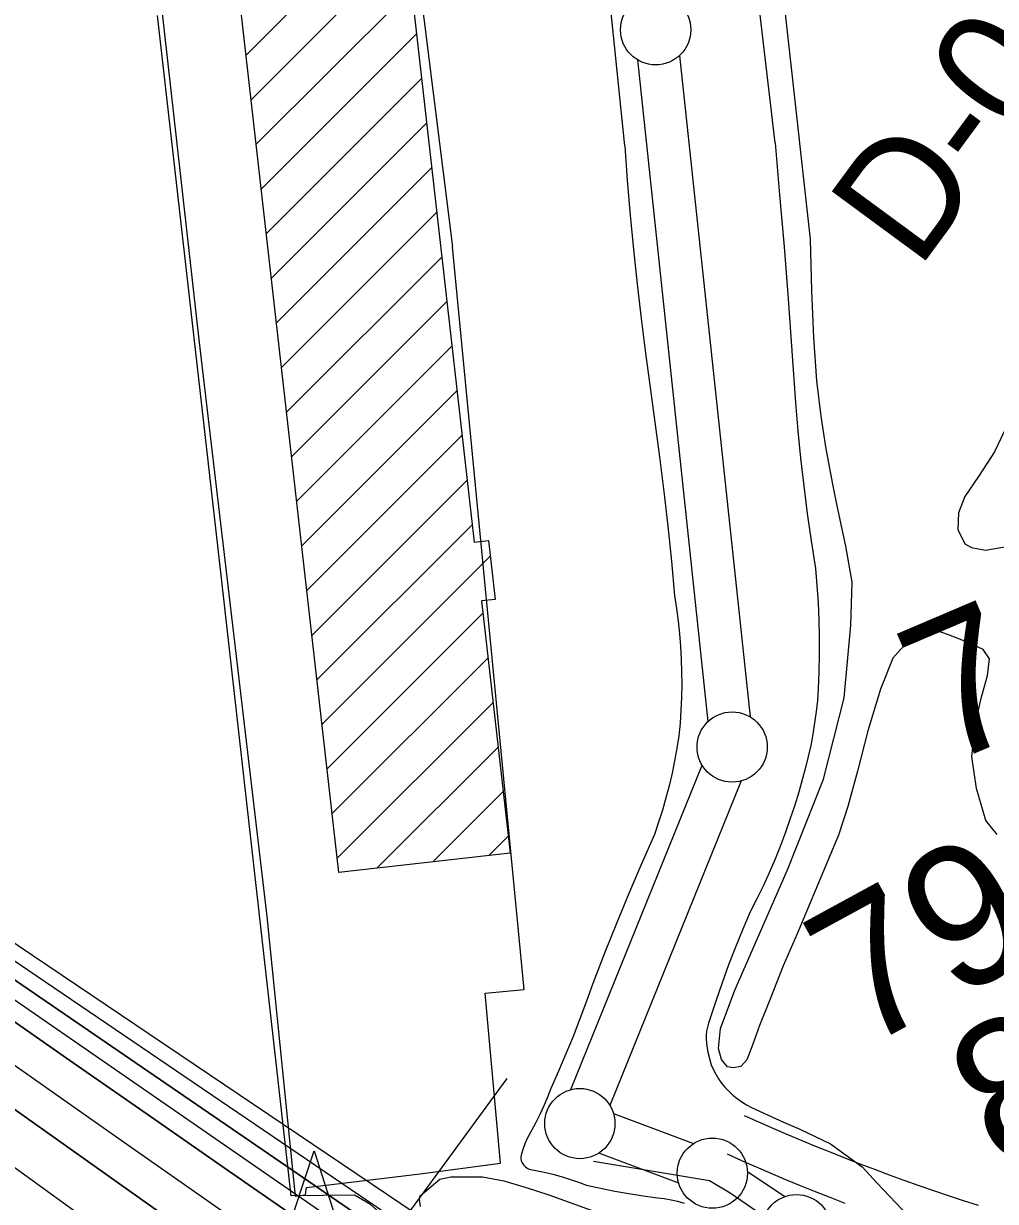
# Model space of a CAD drawing. Extents: x 3677843 to 3715951, y 511991 to 537744.
# Drawn here: x 3704089 to 3704781, y 526319 to 527158 of the extents above; entities that cross this region are included whole.
import ezdxf

# ---------------------------------------------------------------- set-up
doc = ezdxf.new("R2010")
doc.units = 0
for name, color, linetype in [('V-BLDG-OTLN', 7, 'Continuous'), ('V-CHAN-DOCK', 7, 'Continuous'), ('V-CHAN-NAID', 7, 'Continuous'), ('V-FLOD-BASE', 7, 'Continuous'), ('V-LEVE-TOET', 7, 'Continuous'), ('V-RIVR-EDGE', 7, 'Continuous'), ('V-RIVR-RANG', 7, 'Continuous'), ('V-RIVR-RANG-IDEN', 7, 'Continuous'), ('V-ROAD-CNTR', 7, 'Continuous'), ('V-SITE-VEGE', 7, 'Continuous'), ('V-SURV-IDEN', 7, 'Continuous'), ('V-SURV-LINE', 7, 'Continuous'), ('V-TOPO-DPTH', 7, 'Continuous'), ('V-TOPO-MAJR', 7, 'Continuous'), ('V-TOPO-MINR', 7, 'Continuous'), ('V-TOPO-WATR', 7, 'Continuous')]:
    doc.layers.add(name, color=color, linetype=linetype)

msp = doc.modelspace()

# ---------------------------------------------------------------- linework, layer by layer
at = {"layer": 'V-BLDG-OTLN'}
for p, q in [((3704247.74, 527135.35), (3704358.01, 527245.62)), ((3704251.34, 527103.6), (3704361.61, 527213.87)), ((3704254.94, 527071.85), (3704365.22, 527182.12)), ((3704258.55, 527040.09), (3704368.82, 527150.37)), ((3704262.15, 527008.34), (3704372.42, 527118.61)), ((3704265.75, 526976.59), (3704376.02, 527086.86)), ((3704269.35, 526944.84), (3704379.63, 527055.11)), ((3704272.96, 526913.08), (3704383.23, 527023.35)), ((3704276.56, 526881.33), (3704386.83, 526991.6)), ((3704280.16, 526849.58), (3704390.43, 526959.85)), ((3704283.76, 526817.82), (3704394.04, 526928.1)), ((3704287.37, 526786.07), (3704397.64, 526896.34)), ((3704290.97, 526754.32), (3704401.24, 526864.59)), ((3704294.57, 526722.56), (3704404.84, 526832.84)), ((3704298.17, 526690.81), (3704408.45, 526801.08)), ((3704301.78, 526659.06), (3704421.33, 526778.62)), ((3704305.38, 526627.31), (3704416.21, 526738.13)), ((3704308.98, 526595.55), (3704419.81, 526706.38)), ((3704312.58, 526563.8), (3704423.41, 526674.63)), ((3704340.72, 526556.58), (3704427.01, 526642.87)), ((3704380.6, 526561.11), (3704430.61, 526611.12)), ((3704420.48, 526565.63), (3704434.22, 526579.37))]:
    msp.add_line(p, q, dxfattribs=at)
msp.add_lwpolyline([(3704200.63, 527550.62), (3704321.85, 527564.37), (3704409.86, 526788.58), (3704420.07, 526789.74), (3704424.81, 526747.97), (3704415.21, 526746.88), (3704435.58, 526567.34), (3704313.75, 526553.52)], close=True, dxfattribs=at)
at = {"layer": 'V-CHAN-DOCK'}
for points in [[(3704097.13, 527988.78), (3704106.31, 527990.3), (3704100.41, 528026.85), (3704134.07, 528032.3), (3704119.89, 528167.74), (3704221.26, 528180.61), (3704249.16, 527950.83), (3704288.24, 527588.74), (3704320.07, 527592.52), (3704394.48, 526998.82)], [(3704097.13, 527988.78), (3704130.39, 527678.04), (3704214.29, 526930.76)], [(3704371.58, 526339.11), (3704428.65, 526346.62), (3704417.69, 526467.73), (3704445.54, 526470.22), (3704394.48, 526998.82)], [(3704214.29, 526930.76), (3704233.95, 526763.84), (3704262.36, 526522.27), (3704282.47, 526323.28), (3704289.96, 526324.18), (3704290.54, 526329.43), (3704371.58, 526339.11)]]:
    msp.add_lwpolyline(points, dxfattribs=at)
at = {"layer": 'V-CHAN-NAID'}
msp.add_lwpolyline([(3704284.62, 526291.9), (3704275.04, 526291.96), (3704296.16, 526355.45), (3704316.39, 526291.67), (3704306.8, 526291.74), (3704305.22, 526292.32), (3704303.13, 526292.94), (3704301.09, 526293.39), (3704299.05, 526293.7), (3704297.89, 526293.81), (3704296.35, 526293.89), (3704294.63, 526293.89), (3704293.26, 526293.82), (3704291.35, 526293.62), (3704289.99, 526293.4), (3704288.2, 526293.02), (3704286.67, 526292.59), (3704285.64, 526292.26)], close=True, dxfattribs=at)
at = {"layer": 'V-FLOD-BASE'}
msp.add_lwpolyline([(3706067.12, 525358.26), (3705986.01, 525403.01), (3705969.17, 525409.85), (3705891.03, 525433.24), (3705879.79, 525437.09), (3705722.88, 525539.22), (3705694.96, 525556.3), (3705564.33, 525632.89), (3705545.53, 525646.17), (3705426.93, 525747.98), (3705299.75, 525857.84), (3705110.52, 526024.7), (3705029.34, 526092.87), (3704954.42, 526156.62), (3704946.06, 526162.52), (3704850.59, 526200.56), (3704759.25, 526234.24), (3704743.15, 526242.47), (3704625.56, 526302.4), (3704592.11, 526325.29), (3704577.45, 526334.2), (3704494.8, 526347.78)], dxfattribs=at)
at = {"layer": 'V-LEVE-TOET'}
for points in [[(3704623.98, 527072.96), (3704576.22, 527481.72), (3704524.97, 527840.85), (3704484.55, 528203.56)], [(3704517.06, 527070.8), (3704495.31, 527283.57), (3704460.99, 527559.15), (3704431.2, 527849.49), (3704414.38, 528018.67), (3704397.62, 528179.71)], [(3704517.06, 527070.8), (3704518.88, 527046.15), (3704520.95, 527021.52), (3704523.28, 526996.91), (3704525.86, 526972.33), (3704528.69, 526947.78), (3704531.77, 526923.25), (3704535.1, 526898.76), (3704538.59, 526874.11), (3704541.85, 526849.43), (3704544.87, 526824.72), (3704547.66, 526799.98), (3704550.23, 526775.21), (3704552.56, 526750.43), (3704553.94, 526741.45), (3704555.1, 526732.45), (3704556.04, 526723.42), (3704556.77, 526714.36), (3704557.26, 526705.3), (3704557.54, 526696.22), (3704557.6, 526687.14), (3704557.43, 526678.06), (3704557.04, 526668.99), (3704556.43, 526659.93), (3704555.6, 526650.89), (3704554.2, 526641.94), (3704552.57, 526633.04), (3704550.72, 526624.17), (3704548.65, 526615.35), (3704546.36, 526606.59), (3704543.86, 526597.89), (3704541.13, 526589.26), (3704538.19, 526580.69), (3704528.93, 526559.69), (3704519.91, 526538.58), (3704511.13, 526517.37), (3704502.59, 526496.06), (3704494.29, 526474.65), (3704489.85, 526462), (3704485.2, 526449.42), (3704480.34, 526436.91), (3704475.27, 526424.48), (3704469.99, 526412.14), (3704464.51, 526399.89), (3704462.11, 526393.59), (3704459.5, 526387.39), (3704456.67, 526381.27), (3704453.64, 526375.26), (3704447.62, 526364.19), (3704446.01, 526360.36), (3704444.61, 526356.44), (3704443.42, 526352.46), (3704443.15, 526351.11), (3704443.11, 526349.74), (3704443.31, 526348.38), (3704444.11, 526346.86), (3704445.1, 526345.46), (3704446.28, 526344.22), (3704447.61, 526343.16), (3704449.07, 526342.3), (3704454.98, 526341.21), (3704460.88, 526339.94), (3704466.75, 526338.5), (3704472.58, 526336.88), (3704478.38, 526335.09), (3704484.13, 526333.12), (3704489.82, 526330.99), (3704499.85, 526328.82), (3704509.93, 526326.84), (3704520.06, 526325.05), (3704530.23, 526323.47), (3704540.43, 526322.08), (3704545.23, 526321.48), (3704549.99, 526320.65), (3704554.71, 526319.59), (3704559.37, 526318.29)], [(3704623.98, 527072.96), (3704627.29, 527035.95), (3704630.39, 526998.91), (3704633.29, 526961.86), (3704635.99, 526924.8), (3704638.5, 526887.72), (3704640.2, 526868.02), (3704642.18, 526848.34), (3704644.42, 526828.7), (3704646.94, 526809.09), (3704649.72, 526789.51), (3704652.77, 526769.98), (3704653.82, 526757.75), (3704654.62, 526745.5), (3704655.16, 526733.24), (3704655.45, 526720.97), (3704655.48, 526708.7), (3704655.25, 526696.43), (3704654.77, 526684.16), (3704654.12, 526676.09), (3704653.25, 526668.04), (3704652.18, 526660.01), (3704650.89, 526652.01), (3704649.38, 526644.05), (3704647.67, 526636.14), (3704645.75, 526628.27), (3704643.62, 526620.45), (3704640.84, 526610.63), (3704637.84, 526600.88), (3704634.63, 526591.19), (3704631.22, 526581.57), (3704627.59, 526572.03), (3704623.76, 526562.57), (3704619.72, 526553.2), (3704615.48, 526543.92), (3704611.04, 526534.73), (3704606.4, 526525.64), (3704601.01, 526513.11), (3704595.87, 526500.48), (3704590.95, 526487.76), (3704586.28, 526474.94), (3704581.85, 526462.04), (3704577.67, 526449.06), (3704576.63, 526446.32), (3704575.84, 526443.5), (3704575.31, 526440.62), (3704575.04, 526437.7), (3704575.03, 526434.77), (3704575.52, 526430.16), (3704576.29, 526425.59), (3704577.33, 526421.07), (3704578.65, 526416.62), (3704580.15, 526413.21), (3704581.87, 526409.91), (3704583.8, 526406.72), (3704585.94, 526403.67), (3704588.27, 526400.77), (3704591.02, 526397.87), (3704593.94, 526395.16), (3704597.03, 526392.63), (3704600.27, 526390.31), (3704603.66, 526388.2), (3704607.17, 526386.31), (3704618.57, 526380.96), (3704630.06, 526375.8), (3704641.63, 526370.82), (3704663.58, 526360.55)], [(3704663.58, 526360.55), (3704685.97, 526344.16), (3704696.64, 526332.45), (3704714.51, 526313.79), (3704731.34, 526302.35), (3704761.87, 526287.36)]]:
    msp.add_lwpolyline(points, dxfattribs=at)
at = {"layer": 'V-RIVR-EDGE'}
msp.add_lwpolyline([(3704618.04, 526165.9), (3704606.06, 526177.34), (3704578.49, 526197.21), (3704567.12, 526209.85), (3704545.54, 526224.31), (3704528.17, 526238.76), (3704507.78, 526246.62), (3704493.96, 526244.25), (3704476.52, 526232.29), (3704455.47, 526214.33), (3704435.66, 526214.98), (3704417.06, 526218.03), (3704396.67, 526230.08), (3704367.92, 526255.37), (3704364.98, 526278.79), (3704353.03, 526302.23), (3704336.26, 526317.28), (3704324.87, 526323.91), (3704279.84, 526323.42), (3704228.73, 526775.59), (3704184.67, 527163.51)], dxfattribs=at)
at = {"layer": 'V-RIVR-RANG'}
msp.add_line((3704433.12, 526407.04), (3703995.9, 525810.02), dxfattribs=at)
at = {"layer": 'V-ROAD-CNTR'}
for points in [[(3704602.12, 526380.6), (3704612.34, 526376.03), (3704622.54, 526371.56), (3704632.78, 526367.16), (3704643.04, 526362.83), (3704653.34, 526358.58), (3704663.67, 526354.4), (3704674.02, 526350.29), (3704684.41, 526346.26), (3704694.82, 526342.3), (3704705.26, 526338.41), (3704715.73, 526334.6), (3704726.22, 526330.86), (3704736.75, 526327.2), (3704747.29, 526323.62), (3704757.86, 526320.1), (3704768.46, 526316.67)], [(3704589.88, 526353.21), (3704600.2, 526348.6), (3704610.6, 526344.04), (3704621.03, 526339.56), (3704631.49, 526335.15), (3704641.98, 526330.81), (3704652.51, 526326.55), (3704663.06, 526322.36), (3704673.64, 526318.25)]]:
    msp.add_lwpolyline(points, dxfattribs=at)
at = {"layer": 'V-SITE-VEGE'}
for points in [[(3704669.06, 526580.07), (3704639.67, 526509.8), (3704629.82, 526487.19), (3704620.37, 526463.02), (3704613.06, 526444.74), (3704608.3, 526431.45), (3704604.04, 526420.34), (3704599.73, 526415.4), (3704594.2, 526414.45), (3704590.27, 526415.21), (3704586, 526420.39), (3704583.8, 526428.36), (3704585.28, 526442.41), (3704595.48, 526469.85), (3704632.76, 526555.53), (3704658.47, 526619.95), (3704673.22, 526677.85), (3704677.92, 526729.65), (3704678.96, 526760.2), (3704674.37, 526785.84), (3704668.32, 526814.61), (3704664.81, 526831.2), (3704660.21, 526856.62), (3704656.83, 526878.28), (3704653.77, 526903.44), (3704651.52, 526934.3), (3704650.21, 526967.55), (3704649.15, 527004.29), (3704618.14, 527284.79)], [(3704789.57, 526872.95), (3704780.23, 526852.96), (3704768.76, 526835.45), (3704759.14, 526821.19), (3704754.64, 526809.43), (3704754.11, 526797.78), (3704759.11, 526787.53), (3704763.88, 526784.76), (3704773.73, 526782.95), (3704790.08, 526785.82)], [(3704781.93, 526580.56), (3704774.06, 526590.67), (3704767.41, 526613.29), (3704764.06, 526636.04), (3704766.4, 526657.75), (3704770.43, 526676.78), (3704775.07, 526693.82), (3704776.71, 526705.66), (3704772.05, 526712.16), (3704761.41, 526717.29), (3704747.47, 526722.72), (3704737.88, 526726.06), (3704730.64, 526726.69), (3704721.25, 526721.23), (3704707.87, 526706.19), (3704699.13, 526683.98), (3704689.97, 526654.31), (3704682.6, 526625.69), (3704675.77, 526600.57), (3704669.06, 526580.07)], [(3704371.76, 526315.87), (3704371.01, 526320.74), (3704371.52, 526323.37), (3704385.51, 526335.34), (3704393.27, 526336.89), (3704415.97, 526336.95), (3704431.1, 526334.11), (3704446.84, 526329.29), (3704463.01, 526324.22), (3704504.26, 526309.22)]]:
    msp.add_lwpolyline(points, dxfattribs=at)
at = {"layer": 'V-SURV-LINE'}
for points in [[(3704556.1, 527135.1), (3704606.29, 526664.3)], [(3704576.46, 526661.11), (3704526.27, 527131.91)], [(3704478.72, 526399.03), (3704572.09, 526629.94)], [(3704599.9, 526618.68), (3704506.53, 526387.77)], [(3704509.1, 526381.91), (3704565.97, 526360.6)], [(3704555.44, 526332.51), (3704498.57, 526353.82)], [(3704604.35, 526340.86), (3704631.06, 526322.92)]]:
    msp.add_lwpolyline(points, dxfattribs=at)
for centre in [(3704539.07, 527153.37), (3704593.49, 526642.84), (3704485.13, 526374.87), (3704579.41, 526339.54), (3704639.29, 526299.32)]:
    msp.add_circle(centre, 25, dxfattribs=at)
at = {"layer": 'V-TOPO-DPTH'}
for points in [[(3706056.84, 525178.37), (3706018.6, 525203.51), (3705980.44, 525228.76), (3705942.31, 525254.07), (3705879.06, 525296.17), (3705872.6, 525300.48), (3705866.13, 525304.79), (3705859.67, 525309.11), (3705853.21, 525313.44), (3704892.84, 525956.9), (3703959.38, 526586.22), (3703943.34, 526597.11), (3703927.34, 526608.08), (3703911.42, 526619.16), (3703895.56, 526630.3), (3703756.89, 526728.42), (3703671.88, 526788.89), (3703587.08, 526849.65), (3703502.57, 526910.82), (3703418.27, 526972.28), (3702062.42, 527965.97)], [(3703087, 527160.62), (3703250.16, 527043), (3703413.36, 526925.41), (3703576.58, 526807.85), (3703836.96, 526620.36), (3703870.05, 526596.64), (3703903.2, 526573.01), (3703936.46, 526549.52), (3703969.78, 526526.12), (3704012.65, 526496.16), (3704067.47, 526457.88), (3704122.33, 526419.65), (3704177.23, 526381.48), (3704232.16, 526343.35), (3704824.48, 525932.72), (3704841.39, 525920.98), (3704858.28, 525909.21), (3704875.15, 525897.42), (3704892.01, 525885.61), (3705817.08, 525236.02), (3706645.61, 524696.71)], [(3703087, 527160.62), (3703250.16, 527043), (3703413.36, 526925.41), (3703576.58, 526807.85), (3703836.96, 526620.36), (3703870.05, 526596.64), (3703903.2, 526573.01), (3703936.46, 526549.52), (3703969.78, 526526.12), (3704012.65, 526496.16), (3704067.47, 526457.88), (3704122.33, 526419.65), (3704177.23, 526381.48), (3704232.16, 526343.35), (3704824.48, 525932.72), (3704841.39, 525920.98), (3704858.28, 525909.21), (3704875.15, 525897.42), (3704892.01, 525885.61), (3705817.08, 525236.02), (3706645.61, 524696.71)], [(3706136.41, 525078.14), (3705889.43, 525240.87), (3705866.02, 525256.35), (3705842.65, 525271.88), (3705819.33, 525287.49), (3705796.05, 525303.15), (3705531.93, 525481.49), (3705422.03, 525556.01), (3705312.32, 525630.82), (3705202.92, 525706.06), (3705093.71, 525781.59), (3704933.55, 525892.82), (3704904.55, 525912.93), (3704875.53, 525933.01), (3704846.48, 525953.05), (3704817.41, 525973.06), (3704678.68, 526068.39), (3704580.22, 526136.02), (3704481.74, 526203.63), (3704383.23, 526271.19), (3704284.71, 526338.74), (3703964.36, 526558.26)], [(3703964.36, 526558.26), (3704284.71, 526338.74), (3704383.23, 526271.19), (3704481.74, 526203.63), (3704580.22, 526136.02), (3704678.68, 526068.39), (3704817.41, 525973.06), (3704846.48, 525953.05), (3704875.53, 525933.01), (3704904.55, 525912.93), (3704933.55, 525892.82), (3705093.71, 525781.59), (3705202.92, 525706.06), (3705312.32, 525630.82), (3705422.03, 525556.01), (3705531.93, 525481.49), (3705796.05, 525303.15), (3705819.33, 525287.49), (3705842.65, 525271.88), (3705866.02, 525256.35), (3705889.43, 525240.87), (3706136.41, 525078.14)], [(3703900.1, 526514.6), (3704507.17, 526083.7), (3704559.74, 526046.41), (3704612.33, 526009.14), (3704664.94, 525971.91), (3704717.56, 525934.7), (3704756.93, 525906.88), (3704789.87, 525883.57), (3704822.79, 525860.24), (3704855.68, 525836.87), (3704888.56, 525813.48), (3705003.93, 525731.29), (3705094.54, 525666.87), (3705185.23, 525602.57), (3705276.05, 525538.44), (3705366.94, 525474.43), (3705727.88, 525220.77), (3705754, 525202.49), (3705780.17, 525184.27), (3705806.41, 525166.16), (3705832.7, 525148.12), (3706382, 524772.66)], [(3703900.1, 526514.6), (3704507.17, 526083.7), (3704559.74, 526046.41), (3704612.33, 526009.14), (3704664.94, 525971.91), (3704717.56, 525934.7), (3704756.93, 525906.88), (3704789.87, 525883.57), (3704822.79, 525860.24), (3704855.68, 525836.87), (3704888.56, 525813.48), (3705003.93, 525731.29), (3705094.54, 525666.87), (3705185.23, 525602.57), (3705276.05, 525538.44), (3705366.94, 525474.43), (3705727.88, 525220.77), (3705754, 525202.49), (3705780.17, 525184.27), (3705806.41, 525166.16), (3705832.7, 525148.12), (3706382, 524772.66)], [(3706059.83, 525033.59), (3705972.76, 525092.42), (3705824.65, 525193.5), (3705811.93, 525202.23), (3705799.23, 525211), (3705786.58, 525219.83), (3705773.96, 525228.71), (3705291.69, 525569.68), (3705216.8, 525622.6), (3705141.89, 525675.5), (3705066.94, 525728.35), (3704991.98, 525781.18), (3704853.01, 525879.07), (3704847.52, 525882.93), (3704842.03, 525886.78), (3704836.52, 525890.63), (3704831.02, 525894.47), (3704429.35, 526173.96), (3704339.14, 526236.82), (3704248.98, 526299.73), (3704158.89, 526362.76), (3704068.84, 526425.85)], [(3706059.83, 525033.59), (3705972.76, 525092.42), (3705824.65, 525193.5), (3705811.93, 525202.23), (3705799.23, 525211), (3705786.58, 525219.83), (3705773.96, 525228.71), (3705291.69, 525569.68), (3705216.8, 525622.6), (3705141.89, 525675.5), (3705066.94, 525728.35), (3704991.98, 525781.18), (3704853.01, 525879.07), (3704847.52, 525882.93), (3704842.03, 525886.78), (3704836.52, 525890.63), (3704831.02, 525894.47), (3704429.35, 526173.96), (3704339.14, 526236.82), (3704248.98, 526299.73), (3704158.89, 526362.76), (3704068.84, 526425.85)]]:
    msp.add_lwpolyline(points, dxfattribs=at)
at = {"layer": 'V-TOPO-MAJR'}
msp.add_lwpolyline([(3704127.32, 526311.3), (3704037.31, 526376.3)], dxfattribs=at)
at = {"layer": 'V-TOPO-MINR'}
for points in [[(3706645.61, 524696.71), (3705817.08, 525236.02), (3704892.01, 525885.61), (3704875.15, 525897.42), (3704858.28, 525909.21), (3704841.39, 525920.98), (3704824.48, 525932.72), (3704232.16, 526343.35), (3704177.23, 526381.48), (3704122.33, 526419.65), (3704067.47, 526457.88), (3704012.65, 526496.16), (3703969.78, 526526.12), (3703936.46, 526549.52), (3703903.2, 526573.01), (3703870.05, 526596.64), (3703836.96, 526620.36), (3703576.58, 526807.85), (3703413.36, 526925.41), (3703250.16, 527043), (3703087, 527160.62)], [(3706109.22, 525120.18), (3706024.22, 525176.14), (3705884.13, 525268.94), (3705869.35, 525278.76), (3705854.58, 525288.6), (3705839.83, 525298.46), (3705825.09, 525308.35), (3705200.31, 525728.48), (3705147.39, 525764.21), (3705094.56, 525800.08), (3705041.87, 525836.16), (3704989.27, 525872.37), (3704954.37, 525896.49), (3704919.27, 525920.72), (3704884.15, 525944.9), (3704848.99, 525969.04), (3704813.81, 525993.14), (3704781.87, 526014.98), (3704730.69, 526049.95), (3704679.48, 526084.89), (3704628.25, 526119.78), (3704576.99, 526154.64), (3703961.83, 526572.63)], [(3706136.41, 525078.14), (3705889.43, 525240.87), (3705866.02, 525256.35), (3705842.65, 525271.88), (3705819.33, 525287.49), (3705796.05, 525303.15), (3705531.93, 525481.49), (3705422.03, 525556.01), (3705312.32, 525630.82), (3705202.92, 525706.06), (3705093.71, 525781.59), (3704933.55, 525892.82), (3704904.55, 525912.93), (3704875.53, 525933.01), (3704846.48, 525953.05), (3704817.41, 525973.06), (3704678.68, 526068.39), (3704580.22, 526136.02), (3704481.74, 526203.63), (3704383.23, 526271.19), (3704284.71, 526338.74), (3703964.36, 526558.26)], [(3706393.51, 524885.21), (3705894.99, 525211.79), (3705862.6, 525233.12), (3705830.28, 525254.55), (3705798.07, 525276.14), (3705765.92, 525297.83), (3705690.24, 525349.17), (3705620.4, 525396.75), (3705550.69, 525444.51), (3705481.18, 525492.56), (3705411.79, 525540.79), (3704912.77, 525889.19), (3704889.85, 525905.16), (3704866.91, 525921.11), (3704843.94, 525937.03), (3704820.96, 525952.92), (3704490.37, 526181.13), (3704393.56, 526247.97), (3704296.77, 526314.84), (3704199.99, 526381.73), (3704103.23, 526448.64), (3703967, 526542.86)], [(3706382, 524772.66), (3705832.7, 525148.12), (3705806.41, 525166.16), (3705780.17, 525184.27), (3705754, 525202.49), (3705727.88, 525220.77), (3705366.94, 525474.43), (3705276.05, 525538.44), (3705185.23, 525602.57), (3705094.54, 525666.87), (3705003.93, 525731.29), (3704888.56, 525813.48), (3704855.68, 525836.87), (3704822.79, 525860.24), (3704789.87, 525883.57), (3704756.93, 525906.88), (3704717.56, 525934.7), (3704664.94, 525971.91), (3704612.33, 526009.14), (3704559.74, 526046.41), (3704507.17, 526083.7), (3703900.1, 526514.6)], [(3706059.83, 525033.59), (3705972.76, 525092.42), (3705824.65, 525193.5), (3705811.93, 525202.23), (3705799.23, 525211), (3705786.58, 525219.83), (3705773.96, 525228.71), (3705291.69, 525569.68), (3705216.8, 525622.6), (3705141.89, 525675.5), (3705066.94, 525728.35), (3704991.98, 525781.18), (3704853.01, 525879.07), (3704847.52, 525882.93), (3704842.03, 525886.78), (3704836.52, 525890.63), (3704831.02, 525894.47), (3704429.35, 526173.96), (3704339.14, 526236.82), (3704248.98, 526299.73), (3704158.89, 526362.76), (3704068.84, 526425.85)]]:
    msp.add_lwpolyline(points, dxfattribs=at)
at = {"layer": 'V-TOPO-WATR'}
msp.add_lwpolyline([(3706056.84, 525178.37), (3706018.6, 525203.51), (3705980.44, 525228.76), (3705942.31, 525254.07), (3705879.06, 525296.17), (3705872.6, 525300.48), (3705866.13, 525304.79), (3705859.67, 525309.11), (3705853.21, 525313.44), (3704892.84, 525956.9), (3703959.38, 526586.22), (3703943.34, 526597.11), (3703927.34, 526608.08), (3703911.42, 526619.16), (3703895.56, 526630.3), (3703756.89, 526728.42), (3703671.88, 526788.89), (3703587.08, 526849.65), (3703502.57, 526910.82), (3703418.27, 526972.28), (3702062.42, 527965.97)], dxfattribs=at)

# ---------------------------------------------------------------- texts
at = {"layer": 'V-RIVR-RANG-IDEN'}
msp.add_text('D-080', height=83, rotation=53.64233, dxfattribs=at).set_placement((3704725.82, 526981.8))
at = {"layer": 'V-SURV-IDEN'}
for s, rotation, p in [('76+95.6', 23.07401, (3704743.62, 526628.77)), ('79+84.7', 28.62137, (3704685.72, 526426.64)), ('80+85.4', 27.23782, (3704783.84, 526339.29))]:
    msp.add_text(s, height=100, rotation=rotation, dxfattribs=at).set_placement(p)

doc.saveas('drawing.dxf')
